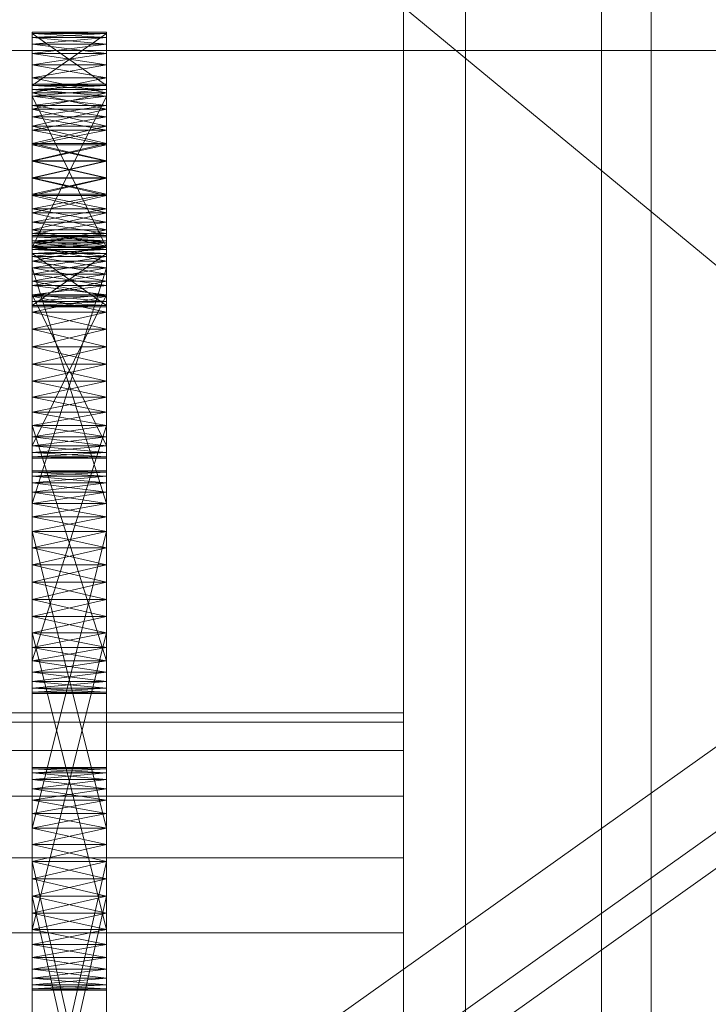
# Model space of a CAD drawing. Header units: millimetres. Extents: x -4738 to 65662, y -68080 to 6847.
# Tile 401 of 656: x 1449 to 1505, y -33777 to -33698. Entities that reach past the tile are written whole.
import ezdxf

# ---------------------------------------------------------------- set-up
doc = ezdxf.new("R2010")
doc.units = ezdxf.units.MM
for name, color, linetype, lineweight in [('COTAS_O', 1, 'Continuous', 0), ('frontal_C03', 7, 'Continuous', 0), ('frontal_secador', 7, 'Continuous', 0), ('frontal_tolva', 7, 'Continuous', 0)]:
    doc.layers.add(name, color=color, linetype=linetype, lineweight=lineweight)
doc.dimstyles.new('R19_100', dxfattribs={"dimtxt": 250, "dimasz": 150, "dimexe": 150, "dimexo": 80, "dimgap": 100, "dimtad": 1, "dimtih": 1, "dimtoh": 1, "dimdsep": 46, "dimcen": 0.09, "dimadec": 0, "dimazin": 0, "dimtfac": 1, "dimtdec": 4, "dimtofl": 0, "dimtmove": 0, "dimatfit": 3, "dimfxl": 1, "dimtolj": 1, "dimtzin": 0, "dimarcsym": 0})

# ---------------------------------------------------------------- blocks, each defined once
blk = doc.blocks.new('DIM_R30_48')
at = {"layer": 'COTAS_O'}
for p, q in [((-1725, -33700), (-1575, -33655)), ((1725, -33700), (1575, -33655)), ((-1725, -34400), (-1725, -33700)), ((-1725, -33700), (1725, -33700)), ((-1725, -33700), (-1575, -33745)), ((1725, -33700), (1575, -33745)), ((1725, -34400), (1725, -33700))]:
    blk.add_line(p, q, dxfattribs=at)
blk.add_text('3450 O', height=250, dxfattribs=at).set_placement((0, -33600))

msp = doc.modelspace()

# ---------------------------------------------------------------- linework, layer by layer
at = {"layer": 'frontal_C03'}
for p, q in [((1496, -34954.179), (1496, -32259.264)), ((1500, -32259.264), (1500, -34954.179)), ((1500, -34958.077), (1500, -32263.162)), ((1500, -32742.595), (1500, -35437.51)), ((1496, -32746.492), (1496, -35441.408)), ((1500, -35441.408), (1500, -32746.492)), ((1485, -35988), (1485, -33007.45)), ((1485, -35988), (1485, -33563.95))]:
    msp.add_line(p, q, dxfattribs=at)
at = {"layer": 'frontal_secador'}
for p, q in [((1480, -33658.5), (1480, -33919)), ((1480, -33914.82), (1480, -33658.5)), ((1480, -33890.5), (1480, -33677.12)), ((1480, -33914.82), (1480, -33677.12)), ((1480, -33682.82), (1480, -33897.72)), ((1480, -33682.82), (1480, -33919)), ((1480, -33890.5), (1480, -33689.28)), ((1480, -33696.5), (1480, -33897.72)), ((1480, -33890.5), (1480, -33696.5)), ((1715, -33890.5), (1480, -33696.5)), ((1450, -33698.5), (1450, -33702.82)), ((1450, -33698.611), (1450, -33698.5)), ((1450, -33698.94), (1450, -33698.5)), ((1450, -33698.5), (1450, -33703.69)), ((1450, -33700.219), (1450, -33698.5)), ((1456, -33698.611), (1450, -33698.5)), ((1456, -33698.5), (1450, -33698.5)), ((1456, -33698.5), (1450, -33698.611)), ((1450, -33702.82), (1450, -33698.611)), ((1450, -33698.611), (1450, -33698.94)), ((1456, -33702.82), (1450, -33698.611)), ((1456, -33698.611), (1450, -33698.611)), ((1456, -33698.611), (1450, -33698.94)), ((1450, -33698.611), (1450, -33699.481)), ((1450, -33703.15), (1450, -33698.611)), ((1450, -33698.611), (1450, -33701.136)), ((1450, -33698.611), (1450, -33706.092)), ((1450, -33706.419), (1450, -33698.611)), ((1450, -33698.611), (1450, -33715.519)), ((1450, -33716.999), (1450, -33698.611)), ((1456, -33698.94), (1450, -33698.611)), ((1456, -33698.611), (1450, -33702.82)), ((1456, -33702.82), (1456, -33698.5)), ((1456, -33698.5), (1456, -33698.611)), ((1456, -33698.5), (1456, -33698.94)), ((1456, -33703.69), (1456, -33698.5)), ((1456, -33698.5), (1456, -33700.219)), ((1456, -33698.611), (1456, -33702.82)), ((1456, -33698.94), (1456, -33698.611)), ((1456, -33699.481), (1456, -33698.611)), ((1456, -33698.611), (1456, -33703.15)), ((1456, -33701.136), (1456, -33698.611)), ((1456, -33706.092), (1456, -33698.611)), ((1456, -33698.611), (1456, -33706.419)), ((1456, -33715.519), (1456, -33698.611)), ((1456, -33698.611), (1456, -33716.999)), ((1450, -33700.219), (1450, -33698.94)), ((1450, -33698.94), (1450, -33699.481)), ((1456, -33698.94), (1450, -33698.94)), ((1456, -33698.94), (1450, -33699.481)), ((1456, -33699.481), (1450, -33698.94)), ((1456, -33698.94), (1456, -33700.219)), ((1456, -33699.481), (1456, -33698.94)), ((1450, -33699.481), (1450, -33700.219)), ((1456, -33699.481), (1450, -33699.481)), ((1456, -33699.481), (1450, -33700.219)), ((1450, -33699.481), (1450, -33701.136)), ((1456, -33700.219), (1450, -33699.481)), ((1450, -33702.21), (1450, -33700.219)), ((1450, -33700.219), (1450, -33701.136)), ((1450, -33704.719), (1450, -33700.219)), ((1450, -33700.219), (1450, -33703.69)), ((1450, -33710.281), (1450, -33700.219)), ((1456, -33700.219), (1450, -33700.219)), ((1456, -33700.219), (1450, -33701.136)), ((1456, -33701.136), (1450, -33700.219)), ((1456, -33700.219), (1456, -33699.481)), ((1456, -33701.136), (1456, -33699.481)), ((1456, -33700.219), (1456, -33702.21)), ((1456, -33701.136), (1456, -33700.219)), ((1456, -33700.219), (1456, -33704.719)), ((1456, -33703.69), (1456, -33700.219)), ((1456, -33700.219), (1456, -33710.281)), ((1450, -33701.136), (1450, -33702.21)), ((1456, -33701.136), (1450, -33701.136)), ((1456, -33701.136), (1450, -33702.21)), ((1450, -33701.136), (1450, -33703.414)), ((1450, -33701.136), (1450, -33706.092)), ((1456, -33702.21), (1450, -33701.136)), ((1456, -33702.21), (1456, -33701.136)), ((1456, -33703.414), (1456, -33701.136)), ((1456, -33706.092), (1456, -33701.136)), ((1450, -33704.719), (1450, -33702.21)), ((1450, -33702.21), (1450, -33703.414)), ((1456, -33702.21), (1450, -33702.21)), ((1456, -33702.21), (1450, -33703.414)), ((1456, -33703.414), (1450, -33702.21)), ((1456, -33702.21), (1456, -33704.719)), ((1456, -33703.414), (1456, -33702.21)), ((1450, -33702.709), (1450, -33703.15)), ((1450, -33702.82), (1450, -33702.709)), ((1456, -33702.82), (1450, -33702.709)), ((1456, -33702.709), (1450, -33702.709)), ((1456, -33702.709), (1450, -33702.82)), ((1450, -33703.15), (1450, -33702.82)), ((1456, -33703.15), (1450, -33702.82)), ((1456, -33702.82), (1450, -33702.82)), ((1456, -33702.82), (1450, -33703.15)), ((1450, -33702.82), (1450, -33703.69)), ((1450, -33716.643), (1450, -33702.82)), ((1450, -33702.82), (1450, -33707.623)), ((1450, -33721.143), (1450, -33702.82)), ((1450, -33702.82), (1450, -33718.073)), ((1450, -33731.206), (1450, -33702.82)), ((1450, -33703.15), (1450, -33715.906)), ((1450, -33703.69), (1450, -33703.15)), ((1450, -33704.428), (1450, -33703.15)), ((1450, -33703.15), (1450, -33717.561)), ((1450, -33706.419), (1450, -33703.15)), ((1450, -33711.709), (1450, -33703.15)), ((1456, -33703.69), (1450, -33703.15)), ((1456, -33703.15), (1450, -33703.15)), ((1456, -33703.15), (1450, -33703.69)), ((1450, -33703.414), (1450, -33704.719)), ((1456, -33703.414), (1450, -33703.414)), ((1456, -33703.414), (1450, -33704.719)), ((1450, -33703.414), (1450, -33706.092)), ((1456, -33704.719), (1450, -33703.414)), ((1456, -33703.15), (1456, -33702.709)), ((1456, -33702.709), (1456, -33702.82)), ((1456, -33702.82), (1456, -33703.15)), ((1456, -33703.69), (1456, -33702.82)), ((1456, -33702.82), (1456, -33716.643)), ((1456, -33707.623), (1456, -33702.82)), ((1456, -33702.82), (1456, -33721.143)), ((1456, -33718.073), (1456, -33702.82)), ((1456, -33702.82), (1456, -33731.206)), ((1456, -33715.906), (1456, -33703.15)), ((1456, -33703.15), (1456, -33703.69)), ((1456, -33703.15), (1456, -33704.428)), ((1456, -33717.561), (1456, -33703.15)), ((1456, -33703.15), (1456, -33706.419)), ((1456, -33703.15), (1456, -33711.709)), ((1456, -33704.719), (1456, -33703.414)), ((1456, -33706.092), (1456, -33703.414)), ((1450, -33715.906), (1450, -33703.69)), ((1450, -33703.69), (1450, -33704.428)), ((1456, -33715.906), (1450, -33703.69)), ((1456, -33703.69), (1450, -33703.69)), ((1456, -33703.69), (1450, -33704.428)), ((1450, -33703.69), (1450, -33705.345)), ((1450, -33703.69), (1450, -33707.623)), ((1450, -33703.69), (1450, -33713.117)), ((1450, -33703.69), (1450, -33720.598)), ((1450, -33710.281), (1450, -33703.69)), ((1456, -33704.428), (1450, -33703.69)), ((1450, -33716.643), (1450, -33703.69)), ((1456, -33703.69), (1450, -33715.906)), ((1456, -33703.69), (1456, -33715.906)), ((1456, -33704.428), (1456, -33703.69)), ((1456, -33705.345), (1456, -33703.69)), ((1456, -33707.623), (1456, -33703.69)), ((1456, -33713.117), (1456, -33703.69)), ((1456, -33720.598), (1456, -33703.69)), ((1456, -33703.69), (1456, -33710.281)), ((1456, -33703.69), (1456, -33716.643)), ((1450, -33706.419), (1450, -33704.428)), ((1450, -33704.428), (1450, -33705.345)), ((1456, -33704.428), (1450, -33704.428)), ((1456, -33704.428), (1450, -33705.345)), ((1456, -33705.345), (1450, -33704.428)), ((1450, -33707.5), (1450, -33704.719)), ((1450, -33704.719), (1450, -33706.092)), ((1450, -33710.281), (1450, -33704.719)), ((1456, -33704.719), (1450, -33704.719)), ((1456, -33704.719), (1450, -33706.092)), ((1456, -33706.092), (1450, -33704.719)), ((1456, -33704.428), (1456, -33706.419)), ((1456, -33705.345), (1456, -33704.428)), ((1456, -33704.719), (1456, -33707.5)), ((1456, -33706.092), (1456, -33704.719)), ((1456, -33704.719), (1456, -33710.281)), ((1450, -33705.345), (1450, -33706.419)), ((1456, -33705.345), (1450, -33705.345)), ((1456, -33705.345), (1450, -33706.419)), ((1450, -33705.345), (1450, -33707.623)), ((1456, -33706.419), (1450, -33705.345)), ((1456, -33706.419), (1456, -33705.345)), ((1456, -33707.623), (1456, -33705.345)), ((1450, -33706.092), (1450, -33707.5)), ((1456, -33706.092), (1450, -33706.092)), ((1456, -33706.092), (1450, -33707.5)), ((1450, -33706.092), (1450, -33708.908)), ((1450, -33706.092), (1450, -33711.586)), ((1450, -33706.092), (1450, -33715.519)), ((1456, -33707.5), (1450, -33706.092)), ((1450, -33708.928), (1450, -33706.419)), ((1450, -33706.419), (1450, -33707.623)), ((1450, -33711.709), (1450, -33706.419)), ((1456, -33706.419), (1450, -33706.419)), ((1456, -33706.419), (1450, -33707.623)), ((1456, -33707.623), (1450, -33706.419)), ((1450, -33716.999), (1450, -33706.419)), ((1456, -33707.5), (1456, -33706.092)), ((1456, -33708.908), (1456, -33706.092)), ((1456, -33711.586), (1456, -33706.092)), ((1456, -33715.519), (1456, -33706.092)), ((1456, -33706.419), (1456, -33708.928)), ((1456, -33707.623), (1456, -33706.419)), ((1456, -33706.419), (1456, -33711.709)), ((1456, -33706.419), (1456, -33716.999)), ((1450, -33710.281), (1450, -33707.5)), ((1450, -33707.5), (1450, -33708.908)), ((1456, -33707.5), (1450, -33707.5)), ((1456, -33707.5), (1450, -33708.908)), ((1456, -33708.908), (1450, -33707.5)), ((1450, -33707.623), (1450, -33708.928)), ((1456, -33707.623), (1450, -33707.623)), ((1456, -33707.623), (1450, -33708.928)), ((1450, -33707.623), (1450, -33710.301)), ((1450, -33707.623), (1450, -33713.117)), ((1456, -33708.928), (1450, -33707.623)), ((1450, -33707.623), (1450, -33718.073)), ((1456, -33707.5), (1456, -33710.281)), ((1456, -33708.908), (1456, -33707.5)), ((1456, -33708.928), (1456, -33707.623)), ((1456, -33710.301), (1456, -33707.623)), ((1456, -33713.117), (1456, -33707.623)), ((1456, -33718.073), (1456, -33707.623)), ((1450, -33708.908), (1450, -33710.281)), ((1456, -33708.908), (1450, -33708.908)), ((1456, -33708.908), (1450, -33710.281)), ((1450, -33708.908), (1450, -33711.586)), ((1456, -33710.281), (1450, -33708.908)), ((1450, -33711.709), (1450, -33708.928)), ((1450, -33708.928), (1450, -33710.301)), ((1456, -33708.928), (1450, -33708.928)), ((1456, -33708.928), (1450, -33710.301)), ((1456, -33710.301), (1450, -33708.928)), ((1456, -33710.281), (1456, -33708.908)), ((1456, -33711.586), (1456, -33708.908)), ((1456, -33708.928), (1456, -33711.709)), ((1456, -33710.301), (1456, -33708.928)), ((1450, -33712.79), (1450, -33710.281)), ((1450, -33710.281), (1450, -33711.586)), ((1450, -33714.781), (1450, -33710.281)), ((1450, -33720.598), (1450, -33710.281)), ((1456, -33710.281), (1450, -33710.281)), ((1456, -33710.281), (1450, -33711.586)), ((1456, -33711.586), (1450, -33710.281)), ((1450, -33710.301), (1450, -33711.709)), ((1456, -33710.301), (1450, -33710.301)), ((1456, -33710.301), (1450, -33711.709)), ((1450, -33710.301), (1450, -33713.117)), ((1456, -33711.709), (1450, -33710.301)), ((1456, -33710.281), (1456, -33712.79)), ((1456, -33711.586), (1456, -33710.281)), ((1456, -33710.281), (1456, -33714.781)), ((1456, -33710.281), (1456, -33720.598)), ((1456, -33711.709), (1456, -33710.301)), ((1456, -33713.117), (1456, -33710.301)), ((1450, -33711.586), (1450, -33712.79)), ((1456, -33711.586), (1450, -33711.586)), ((1456, -33711.586), (1450, -33712.79)), ((1450, -33711.586), (1450, -33713.864)), ((1450, -33711.586), (1450, -33715.519)), ((1456, -33712.79), (1450, -33711.586)), ((1450, -33714.49), (1450, -33711.709)), ((1450, -33711.709), (1450, -33713.117)), ((1450, -33716.999), (1450, -33711.709)), ((1450, -33732.814), (1450, -33711.709)), ((1450, -33711.709), (1450, -33717.561)), ((1456, -33711.709), (1450, -33711.709)), ((1456, -33711.709), (1450, -33713.117)), ((1456, -33713.117), (1450, -33711.709)), ((1456, -33712.79), (1456, -33711.586)), ((1456, -33713.864), (1456, -33711.586)), ((1456, -33715.519), (1456, -33711.586)), ((1456, -33711.709), (1456, -33714.49)), ((1456, -33713.117), (1456, -33711.709)), ((1456, -33711.709), (1456, -33716.999)), ((1456, -33711.709), (1456, -33732.814)), ((1456, -33717.561), (1456, -33711.709)), ((1450, -33714.781), (1450, -33712.79)), ((1450, -33712.79), (1450, -33713.864)), ((1456, -33712.79), (1450, -33712.79)), ((1456, -33712.79), (1450, -33713.864)), ((1456, -33713.864), (1450, -33712.79)), ((1456, -33712.79), (1456, -33714.781)), ((1456, -33713.864), (1456, -33712.79)), ((1450, -33713.117), (1450, -33714.49)), ((1456, -33713.117), (1450, -33713.117)), ((1456, -33713.117), (1450, -33714.49)), ((1450, -33713.117), (1450, -33715.795)), ((1450, -33713.117), (1450, -33718.073)), ((1450, -33713.117), (1450, -33720.598)), ((1456, -33714.49), (1450, -33713.117)), ((1456, -33714.49), (1456, -33713.117)), ((1456, -33715.795), (1456, -33713.117)), ((1456, -33718.073), (1456, -33713.117)), ((1456, -33720.598), (1456, -33713.117)), ((1450, -33713.864), (1450, -33714.781)), ((1456, -33713.864), (1450, -33713.864)), ((1456, -33713.864), (1450, -33714.781)), ((1450, -33713.864), (1450, -33715.519)), ((1456, -33714.781), (1450, -33713.864)), ((1450, -33716.999), (1450, -33714.49)), ((1450, -33714.49), (1450, -33715.795)), ((1456, -33714.49), (1450, -33714.49)), ((1456, -33714.49), (1450, -33715.795)), ((1456, -33715.795), (1450, -33714.49)), ((1456, -33714.781), (1456, -33713.864)), ((1456, -33715.519), (1456, -33713.864)), ((1456, -33714.49), (1456, -33716.999)), ((1456, -33715.795), (1456, -33714.49)), ((1450, -33716.06), (1450, -33714.781)), ((1450, -33714.781), (1450, -33715.519)), ((1450, -33720.598), (1450, -33714.781)), ((1456, -33714.781), (1450, -33714.781)), ((1456, -33714.781), (1450, -33715.519)), ((1456, -33715.519), (1450, -33714.781)), ((1450, -33714.925), (1450, -33715.365)), ((1450, -33715.035), (1450, -33714.925)), ((1450, -33714.925), (1450, -33716.643)), ((1450, -33714.925), (1450, -33738.865)), ((1450, -33721.143), (1450, -33714.925)), ((1456, -33715.035), (1450, -33714.925)), ((1456, -33714.925), (1450, -33714.925)), ((1456, -33714.925), (1450, -33715.035)), ((1450, -33715.365), (1450, -33715.035)), ((1456, -33715.365), (1450, -33715.035)), ((1456, -33715.035), (1450, -33715.035)), ((1456, -33715.035), (1450, -33715.365)), ((1450, -33715.035), (1450, -33715.906)), ((1450, -33715.035), (1450, -33717.561)), ((1456, -33714.781), (1456, -33716.06)), ((1456, -33715.519), (1456, -33714.781)), ((1456, -33714.781), (1456, -33720.598)), ((1456, -33715.365), (1456, -33714.925)), ((1456, -33714.925), (1456, -33715.035)), ((1456, -33716.643), (1456, -33714.925)), ((1456, -33738.865), (1456, -33714.925)), ((1456, -33714.925), (1456, -33721.143)), ((1456, -33715.035), (1456, -33715.365)), ((1456, -33715.906), (1456, -33715.035)), ((1456, -33717.561), (1456, -33715.035)), ((1450, -33715.365), (1450, -33716.643)), ((1450, -33715.906), (1450, -33715.365)), ((1456, -33715.906), (1450, -33715.365)), ((1456, -33715.365), (1450, -33715.365)), ((1456, -33715.365), (1450, -33715.906)), ((1450, -33715.519), (1450, -33716.06)), ((1456, -33715.519), (1450, -33715.519)), ((1456, -33715.519), (1450, -33716.06)), ((1450, -33715.519), (1450, -33716.389)), ((1450, -33715.519), (1450, -33720.709)), ((1450, -33715.519), (1450, -33720.269)), ((1450, -33715.519), (1450, -33716.999)), ((1456, -33716.06), (1450, -33715.519)), ((1450, -33715.795), (1450, -33716.999)), ((1456, -33715.795), (1450, -33715.795)), ((1456, -33715.795), (1450, -33716.999)), ((1450, -33715.795), (1450, -33718.073)), ((1456, -33716.999), (1450, -33715.795)), ((1450, -33716.643), (1450, -33715.906)), ((1456, -33716.643), (1450, -33715.906)), ((1456, -33715.906), (1450, -33715.906)), ((1456, -33715.906), (1450, -33716.643)), ((1450, -33715.906), (1450, -33717.561)), ((1450, -33737.66), (1450, -33715.906)), ((1450, -33742.95), (1450, -33715.906)), ((1450, -33715.906), (1450, -33728.01)), ((1450, -33751.51), (1450, -33715.906)), ((1450, -33720.598), (1450, -33716.06)), ((1450, -33716.06), (1450, -33716.389)), ((1456, -33716.06), (1450, -33716.06)), ((1456, -33716.06), (1450, -33716.389)), ((1456, -33716.389), (1450, -33716.06)), ((1456, -33716.643), (1456, -33715.365)), ((1456, -33715.365), (1456, -33715.906)), ((1456, -33716.06), (1456, -33715.519)), ((1456, -33716.389), (1456, -33715.519)), ((1456, -33720.709), (1456, -33715.519)), ((1456, -33720.269), (1456, -33715.519)), ((1456, -33716.999), (1456, -33715.519)), ((1456, -33716.999), (1456, -33715.795)), ((1456, -33718.073), (1456, -33715.795)), ((1456, -33715.906), (1456, -33716.643)), ((1456, -33717.561), (1456, -33715.906)), ((1456, -33715.906), (1456, -33737.66)), ((1456, -33715.906), (1456, -33742.95)), ((1456, -33728.01), (1456, -33715.906)), ((1456, -33715.906), (1456, -33751.51)), ((1456, -33716.06), (1456, -33720.598)), ((1456, -33716.389), (1456, -33716.06)), ((1450, -33716.389), (1450, -33720.598)), ((1456, -33716.389), (1450, -33716.389)), ((1456, -33716.389), (1450, -33720.598)), ((1450, -33716.389), (1450, -33720.709)), ((1456, -33720.598), (1450, -33716.389)), ((1450, -33716.643), (1450, -33736.586)), ((1450, -33717.561), (1450, -33716.643)), ((1450, -33718.635), (1450, -33716.643)), ((1450, -33716.643), (1450, -33738.865)), ((1450, -33721.143), (1450, -33716.643)), ((1456, -33717.561), (1450, -33716.643)), ((1456, -33716.643), (1450, -33716.643)), ((1456, -33716.643), (1450, -33717.561)), ((1456, -33720.598), (1456, -33716.389)), ((1456, -33720.709), (1456, -33716.389)), ((1456, -33736.586), (1456, -33716.643)), ((1456, -33716.643), (1456, -33717.561)), ((1456, -33716.643), (1456, -33718.635)), ((1456, -33738.865), (1456, -33716.643)), ((1456, -33716.643), (1456, -33721.143)), ((1450, -33718.99), (1450, -33716.999)), ((1450, -33716.999), (1450, -33718.073)), ((1450, -33732.814), (1450, -33716.999)), ((1456, -33716.999), (1450, -33716.999)), ((1456, -33716.999), (1450, -33718.073)), ((1456, -33718.073), (1450, -33716.999)), ((1450, -33720.269), (1450, -33716.999)), ((1450, -33736.586), (1450, -33717.561)), ((1450, -33717.561), (1450, -33718.635)), ((1456, -33736.586), (1450, -33717.561)), ((1456, -33717.561), (1450, -33717.561)), ((1456, -33717.561), (1450, -33718.635)), ((1450, -33717.561), (1450, -33719.839)), ((1450, -33717.561), (1450, -33722.517)), ((1450, -33717.561), (1450, -33728.01)), ((1450, -33717.561), (1450, -33732.814)), ((1456, -33718.635), (1450, -33717.561)), ((1450, -33737.66), (1450, -33717.561)), ((1456, -33717.561), (1450, -33736.586)), ((1456, -33716.999), (1456, -33718.99)), ((1456, -33718.073), (1456, -33716.999)), ((1456, -33716.999), (1456, -33732.814)), ((1456, -33716.999), (1456, -33720.269)), ((1456, -33717.561), (1456, -33736.586)), ((1456, -33718.635), (1456, -33717.561)), ((1456, -33719.839), (1456, -33717.561)), ((1456, -33722.517), (1456, -33717.561)), ((1456, -33728.01), (1456, -33717.561)), ((1456, -33732.814), (1456, -33717.561)), ((1456, -33717.561), (1456, -33737.66)), ((1450, -33718.073), (1450, -33718.99)), ((1456, -33718.073), (1450, -33718.073)), ((1456, -33718.073), (1450, -33718.99)), ((1450, -33718.073), (1450, -33719.728)), ((1450, -33718.073), (1450, -33720.598)), ((1456, -33718.99), (1450, -33718.073)), ((1450, -33718.073), (1450, -33732.484)), ((1450, -33718.073), (1450, -33732.925)), ((1450, -33718.073), (1450, -33731.206)), ((1456, -33718.99), (1456, -33718.073)), ((1456, -33719.728), (1456, -33718.073)), ((1456, -33720.598), (1456, -33718.073)), ((1456, -33732.484), (1456, -33718.073)), ((1456, -33732.925), (1456, -33718.073)), ((1456, -33731.206), (1456, -33718.073)), ((1450, -33721.143), (1450, -33718.635)), ((1450, -33718.635), (1450, -33719.839)), ((1456, -33718.635), (1450, -33718.635)), ((1456, -33718.635), (1450, -33719.839)), ((1456, -33719.839), (1450, -33718.635)), ((1450, -33731.944), (1450, -33718.99)), ((1450, -33718.99), (1450, -33719.728)), ((1450, -33732.814), (1450, -33718.99)), ((1456, -33718.99), (1450, -33718.99)), ((1456, -33718.99), (1450, -33719.728)), ((1456, -33719.728), (1450, -33718.99)), ((1450, -33720.269), (1450, -33718.99)), ((1456, -33718.635), (1456, -33721.143)), ((1456, -33719.839), (1456, -33718.635)), ((1456, -33718.99), (1456, -33731.944)), ((1456, -33719.728), (1456, -33718.99)), ((1456, -33718.99), (1456, -33732.814)), ((1456, -33718.99), (1456, -33720.269)), ((1450, -33719.728), (1450, -33731.944)), ((1456, -33719.728), (1450, -33719.728)), ((1456, -33719.728), (1450, -33731.944)), ((1450, -33719.728), (1450, -33720.598)), ((1450, -33720.269), (1450, -33719.728)), ((1456, -33720.269), (1450, -33719.728)), ((1456, -33719.728), (1450, -33720.269)), ((1450, -33719.728), (1450, -33732.484)), ((1456, -33731.944), (1450, -33719.728)), ((1450, -33719.839), (1450, -33721.143)), ((1456, -33719.839), (1450, -33719.839)), ((1456, -33719.839), (1450, -33721.143)), ((1450, -33719.839), (1450, -33722.517)), ((1456, -33721.143), (1450, -33719.839)), ((1456, -33731.944), (1456, -33719.728)), ((1456, -33720.598), (1456, -33719.728)), ((1456, -33719.728), (1456, -33720.269)), ((1456, -33732.484), (1456, -33719.728)), ((1456, -33721.143), (1456, -33719.839)), ((1456, -33722.517), (1456, -33719.839)), ((1450, -33720.598), (1450, -33720.269)), ((1456, -33720.598), (1450, -33720.269)), ((1456, -33720.269), (1450, -33720.269)), ((1450, -33720.709), (1450, -33720.269)), ((1456, -33720.269), (1450, -33720.598)), ((1450, -33720.598), (1450, -33720.709)), ((1450, -33720.598), (1456, -33720.598)), ((1456, -33720.598), (1450, -33720.709)), ((1456, -33720.709), (1450, -33720.598)), ((1456, -33720.709), (1450, -33720.709)), ((1456, -33720.269), (1456, -33720.598)), ((1456, -33720.269), (1456, -33720.709)), ((1456, -33720.598), (1456, -33720.709)), ((1450, -33723.925), (1450, -33721.143)), ((1450, -33721.143), (1450, -33722.517)), ((1450, -33726.706), (1450, -33721.143)), ((1450, -33750.969), (1450, -33721.143)), ((1450, -33721.143), (1450, -33738.865)), ((1456, -33721.143), (1450, -33721.143)), ((1456, -33721.143), (1450, -33722.517)), ((1456, -33722.517), (1450, -33721.143)), ((1450, -33731.206), (1450, -33721.143)), ((1456, -33721.143), (1456, -33723.925)), ((1456, -33722.517), (1456, -33721.143)), ((1456, -33721.143), (1456, -33726.706)), ((1456, -33721.143), (1456, -33750.969)), ((1456, -33738.865), (1456, -33721.143)), ((1456, -33721.143), (1456, -33731.206)), ((1450, -33722.517), (1450, -33723.925)), ((1456, -33722.517), (1450, -33722.517)), ((1456, -33722.517), (1450, -33723.925)), ((1450, -33722.517), (1450, -33725.333)), ((1450, -33722.517), (1450, -33728.01)), ((1456, -33723.925), (1450, -33722.517)), ((1456, -33723.925), (1456, -33722.517)), ((1456, -33725.333), (1456, -33722.517)), ((1456, -33728.01), (1456, -33722.517)), ((1450, -33726.706), (1450, -33723.925)), ((1450, -33723.925), (1450, -33725.333)), ((1456, -33723.925), (1450, -33723.925)), ((1456, -33723.925), (1450, -33725.333)), ((1456, -33725.333), (1450, -33723.925)), ((1456, -33723.925), (1456, -33726.706)), ((1456, -33725.333), (1456, -33723.925)), ((1450, -33725.333), (1450, -33726.706)), ((1456, -33725.333), (1450, -33725.333)), ((1456, -33725.333), (1450, -33726.706)), ((1450, -33725.333), (1450, -33728.01)), ((1456, -33726.706), (1450, -33725.333)), ((1456, -33726.706), (1456, -33725.333)), ((1456, -33728.01), (1456, -33725.333)), ((1450, -33729.215), (1450, -33726.706)), ((1450, -33726.706), (1450, -33728.01)), ((1450, -33750.969), (1450, -33726.706)), ((1456, -33726.706), (1450, -33726.706)), ((1456, -33726.706), (1450, -33728.01)), ((1456, -33728.01), (1450, -33726.706)), ((1450, -33731.206), (1450, -33726.706)), ((1456, -33726.706), (1456, -33729.215)), ((1456, -33728.01), (1456, -33726.706)), ((1456, -33726.706), (1456, -33750.969)), ((1456, -33726.706), (1456, -33731.206)), ((1450, -33728.01), (1450, -33729.215)), ((1456, -33728.01), (1450, -33728.01)), ((1456, -33728.01), (1450, -33729.215)), ((1450, -33728.01), (1450, -33730.289)), ((1450, -33728.01), (1450, -33731.944)), ((1450, -33728.01), (1450, -33732.814)), ((1456, -33729.215), (1450, -33728.01)), ((1450, -33728.01), (1450, -33750.232)), ((1450, -33728.01), (1450, -33751.51)), ((1456, -33729.215), (1456, -33728.01)), ((1456, -33730.289), (1456, -33728.01)), ((1456, -33731.944), (1456, -33728.01)), ((1456, -33732.814), (1456, -33728.01)), ((1456, -33750.232), (1456, -33728.01)), ((1456, -33751.51), (1456, -33728.01)), ((1450, -33749.314), (1450, -33729.215)), ((1450, -33729.215), (1450, -33730.289)), ((1450, -33750.969), (1450, -33729.215)), ((1456, -33729.215), (1450, -33729.215)), ((1456, -33729.215), (1450, -33730.289)), ((1456, -33730.289), (1450, -33729.215)), ((1450, -33731.206), (1450, -33729.215)), ((1456, -33729.215), (1456, -33749.314)), ((1456, -33730.289), (1456, -33729.215)), ((1456, -33729.215), (1456, -33750.969)), ((1456, -33729.215), (1456, -33731.206)), ((1450, -33730.289), (1450, -33749.314)), ((1456, -33730.289), (1450, -33730.289)), ((1456, -33730.289), (1450, -33749.314)), ((1450, -33730.289), (1450, -33731.944)), ((1450, -33731.206), (1450, -33730.289)), ((1456, -33731.206), (1450, -33730.289)), ((1456, -33730.289), (1450, -33731.206)), ((1450, -33730.289), (1450, -33750.232)), ((1456, -33749.314), (1450, -33730.289)), ((1456, -33749.314), (1456, -33730.289)), ((1456, -33731.944), (1456, -33730.289)), ((1456, -33730.289), (1456, -33731.206)), ((1456, -33750.232), (1456, -33730.289)), ((1450, -33731.944), (1450, -33731.206)), ((1456, -33731.944), (1450, -33731.206)), ((1456, -33731.206), (1450, -33731.206)), ((1450, -33732.484), (1450, -33731.206)), ((1450, -33732.925), (1450, -33731.206)), ((1456, -33731.206), (1450, -33731.944)), ((1456, -33731.206), (1456, -33731.944)), ((1456, -33731.206), (1456, -33732.484)), ((1456, -33731.206), (1456, -33732.925)), ((1450, -33732.814), (1450, -33731.944)), ((1450, -33731.944), (1450, -33732.484)), ((1450, -33731.944), (1456, -33731.944)), ((1456, -33731.944), (1450, -33732.484)), ((1456, -33732.484), (1450, -33731.944)), ((1456, -33731.944), (1456, -33732.814)), ((1456, -33732.484), (1456, -33731.944)), ((1450, -33732.484), (1450, -33732.814)), ((1456, -33732.484), (1450, -33732.484)), ((1456, -33732.484), (1450, -33732.814)), ((1456, -33732.814), (1450, -33732.484)), ((1450, -33732.925), (1450, -33732.484)), ((1450, -33732.814), (1450, -33732.925)), ((1456, -33732.814), (1450, -33732.814)), ((1456, -33732.814), (1450, -33732.925)), ((1456, -33732.925), (1450, -33732.814)), ((1456, -33732.814), (1456, -33732.484)), ((1456, -33732.484), (1456, -33732.925)), ((1456, -33732.814), (1456, -33732.925)), ((1456, -33732.925), (1450, -33732.925)), ((1450, -33733.95), (1450, -33734.391)), ((1450, -33734.061), (1450, -33733.95)), ((1456, -33734.061), (1450, -33733.95)), ((1456, -33733.95), (1450, -33733.95)), ((1456, -33733.95), (1450, -33734.061)), ((1450, -33734.391), (1450, -33734.061)), ((1456, -33734.391), (1450, -33734.061)), ((1456, -33734.061), (1450, -33734.061)), ((1456, -33734.061), (1450, -33734.391)), ((1450, -33734.061), (1450, -33734.931)), ((1450, -33736.586), (1450, -33734.061)), ((1450, -33734.391), (1450, -33735.669)), ((1450, -33734.931), (1450, -33734.391)), ((1450, -33734.391), (1450, -33737.66)), ((1450, -33734.391), (1450, -33765.517)), ((1456, -33734.931), (1450, -33734.391)), ((1456, -33734.391), (1450, -33734.391)), ((1456, -33734.391), (1450, -33734.931)), ((1456, -33734.391), (1456, -33733.95)), ((1456, -33733.95), (1456, -33734.061)), ((1456, -33734.061), (1456, -33734.391)), ((1456, -33734.931), (1456, -33734.061)), ((1456, -33734.061), (1456, -33736.586)), ((1456, -33735.669), (1456, -33734.391)), ((1456, -33734.391), (1456, -33734.931)), ((1456, -33737.66), (1456, -33734.391)), ((1456, -33765.517), (1456, -33734.391)), ((1450, -33735.669), (1450, -33734.931)), ((1456, -33735.669), (1450, -33734.931)), ((1456, -33734.931), (1450, -33734.931)), ((1456, -33734.931), (1450, -33735.669)), ((1450, -33734.931), (1450, -33736.586)), ((1450, -33734.931), (1450, -33738.865)), ((1450, -33734.931), (1450, -33744.358)), ((1456, -33734.931), (1456, -33735.669)), ((1456, -33736.586), (1456, -33734.931)), ((1456, -33738.865), (1456, -33734.931)), ((1456, -33744.358), (1456, -33734.931)), ((1450, -33735.669), (1450, -33737.66)), ((1450, -33736.586), (1450, -33735.669)), ((1456, -33736.586), (1450, -33735.669)), ((1456, -33735.669), (1450, -33735.669)), ((1456, -33735.669), (1450, -33736.586)), ((1456, -33737.66), (1456, -33735.669)), ((1456, -33735.669), (1456, -33736.586)), ((1450, -33737.66), (1450, -33736.586)), ((1456, -33737.66), (1450, -33736.586)), ((1456, -33736.586), (1450, -33736.586)), ((1456, -33736.586), (1450, -33737.66)), ((1450, -33736.586), (1450, -33738.865)), ((1450, -33764.143), (1450, -33736.586)), ((1450, -33769.706), (1450, -33736.586)), ((1450, -33736.586), (1450, -33744.358)), ((1450, -33775.925), (1450, -33736.586)), ((1456, -33736.586), (1456, -33737.66)), ((1456, -33738.865), (1456, -33736.586)), ((1456, -33736.586), (1456, -33764.143)), ((1456, -33736.586), (1456, -33769.706)), ((1456, -33744.358), (1456, -33736.586)), ((1456, -33736.586), (1456, -33775.925)), ((1450, -33737.66), (1450, -33762.839)), ((1450, -33738.865), (1450, -33737.66)), ((1450, -33740.169), (1450, -33737.66)), ((1450, -33737.66), (1450, -33765.517)), ((1450, -33742.95), (1450, -33737.66)), ((1450, -33773.289), (1450, -33737.66)), ((1456, -33738.865), (1450, -33737.66)), ((1456, -33737.66), (1450, -33737.66)), ((1456, -33737.66), (1450, -33738.865)), ((1456, -33762.839), (1456, -33737.66)), ((1456, -33737.66), (1456, -33738.865)), ((1456, -33737.66), (1456, -33740.169)), ((1456, -33765.517), (1456, -33737.66)), ((1456, -33737.66), (1456, -33742.95)), ((1456, -33737.66), (1456, -33773.289)), ((1450, -33762.839), (1450, -33738.865)), ((1450, -33738.865), (1450, -33740.169)), ((1456, -33762.839), (1450, -33738.865)), ((1456, -33738.865), (1450, -33738.865)), ((1456, -33738.865), (1450, -33740.169)), ((1450, -33738.865), (1450, -33741.542)), ((1450, -33738.865), (1450, -33744.358)), ((1450, -33738.865), (1450, -33749.314)), ((1450, -33738.865), (1450, -33750.969)), ((1456, -33740.169), (1450, -33738.865)), ((1450, -33764.143), (1450, -33738.865)), ((1456, -33738.865), (1450, -33762.839)), ((1456, -33738.865), (1456, -33762.839)), ((1456, -33740.169), (1456, -33738.865)), ((1456, -33741.542), (1456, -33738.865)), ((1456, -33744.358), (1456, -33738.865)), ((1456, -33749.314), (1456, -33738.865)), ((1456, -33750.969), (1456, -33738.865)), ((1456, -33738.865), (1456, -33764.143)), ((1450, -33742.95), (1450, -33740.169)), ((1450, -33740.169), (1450, -33741.542)), ((1456, -33740.169), (1450, -33740.169)), ((1456, -33740.169), (1450, -33741.542)), ((1456, -33741.542), (1450, -33740.169)), ((1456, -33740.169), (1456, -33742.95)), ((1456, -33741.542), (1456, -33740.169)), ((1450, -33741.542), (1450, -33742.95)), ((1456, -33741.542), (1450, -33741.542)), ((1456, -33741.542), (1450, -33742.95)), ((1450, -33741.542), (1450, -33744.358)), ((1456, -33742.95), (1450, -33741.542)), ((1456, -33742.95), (1456, -33741.542)), ((1456, -33744.358), (1456, -33741.542)), ((1450, -33745.732), (1450, -33742.95)), ((1450, -33742.95), (1450, -33744.358)), ((1450, -33773.289), (1450, -33742.95)), ((1456, -33742.95), (1450, -33742.95)), ((1456, -33742.95), (1450, -33744.358)), ((1456, -33744.358), (1450, -33742.95)), ((1450, -33748.24), (1450, -33742.95)), ((1450, -33751.51), (1450, -33742.95)), ((1456, -33742.95), (1456, -33745.732)), ((1456, -33744.358), (1456, -33742.95)), ((1456, -33742.95), (1456, -33773.289)), ((1456, -33742.95), (1456, -33748.24)), ((1456, -33742.95), (1456, -33751.51)), ((1450, -33744.358), (1450, -33745.732)), ((1456, -33744.358), (1450, -33744.358)), ((1456, -33744.358), (1450, -33745.732)), ((1450, -33744.358), (1450, -33747.036)), ((1450, -33744.358), (1450, -33749.314)), ((1456, -33745.732), (1450, -33744.358)), ((1450, -33744.358), (1450, -33772.215)), ((1450, -33744.358), (1450, -33774.206)), ((1450, -33744.358), (1450, -33775.925)), ((1456, -33745.732), (1456, -33744.358)), ((1456, -33747.036), (1456, -33744.358)), ((1456, -33749.314), (1456, -33744.358)), ((1456, -33772.215), (1456, -33744.358)), ((1456, -33774.206), (1456, -33744.358)), ((1456, -33775.925), (1456, -33744.358)), ((1450, -33771.01), (1450, -33745.732)), ((1450, -33745.732), (1450, -33747.036)), ((1450, -33773.289), (1450, -33745.732)), ((1456, -33745.732), (1450, -33745.732)), ((1456, -33745.732), (1450, -33747.036)), ((1456, -33747.036), (1450, -33745.732)), ((1450, -33748.24), (1450, -33745.732)), ((1456, -33745.732), (1456, -33771.01)), ((1456, -33747.036), (1456, -33745.732)), ((1456, -33745.732), (1456, -33773.289)), ((1456, -33745.732), (1456, -33748.24)), ((1450, -33747.036), (1450, -33771.01)), ((1456, -33747.036), (1450, -33747.036)), ((1456, -33747.036), (1450, -33771.01)), ((1450, -33747.036), (1450, -33749.314)), ((1450, -33748.24), (1450, -33747.036)), ((1456, -33748.24), (1450, -33747.036)), ((1456, -33747.036), (1450, -33748.24)), ((1450, -33747.036), (1450, -33772.215)), ((1456, -33771.01), (1450, -33747.036)), ((1456, -33771.01), (1456, -33747.036)), ((1456, -33749.314), (1456, -33747.036)), ((1456, -33747.036), (1456, -33748.24)), ((1456, -33772.215), (1456, -33747.036)), ((1450, -33749.314), (1450, -33748.24)), ((1456, -33749.314), (1450, -33748.24)), ((1456, -33748.24), (1450, -33748.24)), ((1450, -33750.232), (1450, -33748.24)), ((1450, -33751.51), (1450, -33748.24)), ((1456, -33748.24), (1450, -33749.314)), ((1456, -33748.24), (1456, -33749.314)), ((1456, -33748.24), (1456, -33750.232)), ((1456, -33748.24), (1456, -33751.51)), ((1450, -33750.969), (1450, -33749.314)), ((1450, -33749.314), (1450, -33750.232)), ((1450, -33749.314), (1450, -33751.84)), ((1450, -33749.314), (1456, -33749.314)), ((1456, -33749.314), (1450, -33750.232)), ((1456, -33750.232), (1450, -33749.314)), ((1456, -33749.314), (1456, -33750.969)), ((1456, -33750.232), (1456, -33749.314)), ((1456, -33751.84), (1456, -33749.314)), ((1450, -33750.232), (1450, -33750.969)), ((1456, -33750.232), (1450, -33750.232)), ((1456, -33750.232), (1450, -33750.969)), ((1456, -33750.969), (1450, -33750.232)), ((1450, -33751.51), (1450, -33750.232)), ((1456, -33750.969), (1456, -33750.232)), ((1456, -33750.232), (1456, -33751.51)), ((1450, -33751.84), (1450, -33750.969)), ((1450, -33750.969), (1450, -33751.51)), ((1456, -33750.969), (1450, -33750.969)), ((1456, -33750.969), (1450, -33751.51)), ((1456, -33751.51), (1450, -33750.969)), ((1456, -33750.969), (1456, -33751.84)), ((1456, -33751.51), (1456, -33750.969)), ((1450, -33751.51), (1450, -33751.84)), ((1456, -33751.51), (1450, -33751.51)), ((1456, -33751.51), (1450, -33751.84)), ((1456, -33751.84), (1450, -33751.51)), ((1450, -33751.95), (1450, -33751.51)), ((1450, -33751.84), (1450, -33751.95)), ((1456, -33751.84), (1450, -33751.84)), ((1456, -33751.84), (1450, -33751.95)), ((1456, -33751.95), (1450, -33751.84)), ((1456, -33751.84), (1456, -33751.51)), ((1456, -33751.51), (1456, -33751.95)), ((1456, -33751.84), (1456, -33751.95)), ((1456, -33751.95), (1450, -33751.95)), ((1480, -33753.5), (1325, -33753.5)), ((1480, -33754.269), (1480, -33753.5)), ((1480, -33754.269), (1325, -33754.269)), ((1480, -33756.545), (1480, -33754.269)), ((1480, -33756.545), (1325, -33756.545)), ((1480, -33760.241), (1480, -33756.545)), ((1450, -33757.925), (1450, -33758.365)), ((1450, -33758.035), (1450, -33757.925)), ((1450, -33757.925), (1450, -33759.643)), ((1456, -33758.035), (1450, -33757.925)), ((1456, -33757.925), (1450, -33757.925)), ((1456, -33757.925), (1450, -33758.035)), ((1450, -33758.365), (1450, -33758.035)), ((1456, -33758.365), (1450, -33758.035)), ((1456, -33758.035), (1450, -33758.035)), ((1456, -33758.035), (1450, -33758.365)), ((1450, -33758.035), (1450, -33758.906)), ((1450, -33758.035), (1450, -33760.561)), ((1450, -33758.035), (1450, -33765.517)), ((1450, -33762.839), (1450, -33758.035)), ((1456, -33758.365), (1456, -33757.925)), ((1456, -33757.925), (1456, -33758.035)), ((1456, -33759.643), (1456, -33757.925)), ((1456, -33758.035), (1456, -33758.365)), ((1456, -33758.906), (1456, -33758.035)), ((1456, -33760.561), (1456, -33758.035)), ((1456, -33765.517), (1456, -33758.035)), ((1456, -33758.035), (1456, -33762.839)), ((1450, -33758.365), (1450, -33759.643)), ((1450, -33758.906), (1450, -33758.365)), ((1456, -33758.906), (1450, -33758.365)), ((1456, -33758.365), (1450, -33758.365)), ((1456, -33758.365), (1450, -33758.906)), ((1450, -33759.643), (1450, -33758.906)), ((1456, -33759.643), (1450, -33758.906)), ((1456, -33758.906), (1450, -33758.906)), ((1456, -33758.906), (1450, -33759.643)), ((1450, -33758.906), (1450, -33760.561)), ((1450, -33762.839), (1450, -33758.906)), ((1456, -33759.643), (1456, -33758.365)), ((1456, -33758.365), (1456, -33758.906)), ((1456, -33758.906), (1456, -33759.643)), ((1456, -33760.561), (1456, -33758.906)), ((1456, -33758.906), (1456, -33762.839)), ((1450, -33759.643), (1450, -33761.635)), ((1450, -33760.561), (1450, -33759.643)), ((1450, -33759.643), (1450, -33764.143)), ((1450, -33759.643), (1450, -33794.908)), ((1450, -33797.586), (1450, -33759.643)), ((1456, -33760.561), (1450, -33759.643)), ((1456, -33759.643), (1450, -33759.643)), ((1456, -33759.643), (1450, -33760.561)), ((1456, -33761.635), (1456, -33759.643)), ((1456, -33759.643), (1456, -33760.561)), ((1456, -33764.143), (1456, -33759.643)), ((1456, -33794.908), (1456, -33759.643)), ((1456, -33759.643), (1456, -33797.586)), ((1480, -33760.241), (1325, -33760.241)), ((1450, -33761.635), (1450, -33760.561)), ((1456, -33761.635), (1450, -33760.561)), ((1456, -33760.561), (1450, -33760.561)), ((1456, -33760.561), (1450, -33761.635)), ((1450, -33760.561), (1450, -33762.839)), ((1450, -33760.561), (1450, -33765.517)), ((1456, -33760.561), (1456, -33761.635)), ((1456, -33762.839), (1456, -33760.561)), ((1456, -33765.517), (1456, -33760.561)), ((1480, -33765.216), (1480, -33760.241)), ((1450, -33761.635), (1450, -33764.143)), ((1450, -33762.839), (1450, -33761.635)), ((1456, -33762.839), (1450, -33761.635)), ((1456, -33761.635), (1450, -33761.635)), ((1456, -33761.635), (1450, -33762.839)), ((1456, -33764.143), (1456, -33761.635)), ((1456, -33761.635), (1456, -33762.839)), ((1450, -33764.143), (1450, -33762.839)), ((1456, -33764.143), (1450, -33762.839)), ((1456, -33762.839), (1450, -33762.839)), ((1456, -33762.839), (1450, -33764.143)), ((1450, -33762.839), (1450, -33765.517)), ((1450, -33793.5), (1450, -33762.839)), ((1450, -33798.79), (1450, -33762.839)), ((1450, -33802.06), (1450, -33762.839)), ((1456, -33762.839), (1456, -33764.143)), ((1456, -33765.517), (1456, -33762.839)), ((1456, -33762.839), (1456, -33793.5)), ((1456, -33762.839), (1456, -33798.79)), ((1456, -33762.839), (1456, -33802.06)), ((1450, -33764.143), (1450, -33792.092)), ((1450, -33765.517), (1450, -33764.143)), ((1450, -33766.925), (1450, -33764.143)), ((1450, -33764.143), (1450, -33794.908)), ((1450, -33797.586), (1450, -33764.143)), ((1456, -33765.517), (1450, -33764.143)), ((1456, -33764.143), (1450, -33764.143)), ((1456, -33764.143), (1450, -33765.517)), ((1450, -33769.706), (1450, -33764.143)), ((1456, -33792.092), (1456, -33764.143)), ((1456, -33764.143), (1456, -33765.517)), ((1456, -33764.143), (1456, -33766.925)), ((1456, -33794.908), (1456, -33764.143)), ((1456, -33764.143), (1456, -33797.586)), ((1456, -33764.143), (1456, -33769.706)), ((1480, -33765.216), (1325, -33765.216)), ((1480, -33771.277), (1480, -33765.216)), ((1450, -33792.092), (1450, -33765.517)), ((1450, -33765.517), (1450, -33766.925)), ((1456, -33792.092), (1450, -33765.517)), ((1456, -33765.517), (1450, -33765.517)), ((1456, -33765.517), (1450, -33766.925)), ((1450, -33765.517), (1450, -33768.333)), ((1450, -33765.517), (1450, -33771.01)), ((1450, -33765.517), (1450, -33774.944)), ((1450, -33765.517), (1450, -33773.289)), ((1456, -33766.925), (1450, -33765.517)), ((1450, -33793.5), (1450, -33765.517)), ((1450, -33765.517), (1450, -33796.281)), ((1450, -33765.517), (1450, -33798.79)), ((1450, -33765.517), (1450, -33802.06)), ((1456, -33765.517), (1450, -33792.092)), ((1456, -33765.517), (1456, -33792.092)), ((1456, -33766.925), (1456, -33765.517)), ((1456, -33768.333), (1456, -33765.517)), ((1456, -33771.01), (1456, -33765.517)), ((1456, -33774.944), (1456, -33765.517)), ((1456, -33773.289), (1456, -33765.517)), ((1456, -33765.517), (1456, -33793.5)), ((1456, -33796.281), (1456, -33765.517)), ((1456, -33798.79), (1456, -33765.517)), ((1456, -33802.06), (1456, -33765.517)), ((1450, -33794.908), (1450, -33766.925)), ((1450, -33766.925), (1450, -33768.333)), ((1450, -33797.586), (1450, -33766.925)), ((1456, -33766.925), (1450, -33766.925)), ((1456, -33766.925), (1450, -33768.333)), ((1456, -33768.333), (1450, -33766.925)), ((1450, -33769.706), (1450, -33766.925)), ((1456, -33766.925), (1456, -33794.908)), ((1456, -33768.333), (1456, -33766.925)), ((1456, -33766.925), (1456, -33797.586)), ((1456, -33766.925), (1456, -33769.706)), ((1450, -33768.333), (1450, -33794.908)), ((1456, -33768.333), (1450, -33768.333)), ((1456, -33768.333), (1450, -33794.908)), ((1450, -33768.333), (1450, -33771.01)), ((1450, -33769.706), (1450, -33768.333)), ((1456, -33769.706), (1450, -33768.333)), ((1456, -33768.333), (1450, -33769.706)), ((1450, -33768.333), (1450, -33796.281)), ((1456, -33794.908), (1450, -33768.333)), ((1456, -33794.908), (1456, -33768.333)), ((1456, -33771.01), (1456, -33768.333)), ((1456, -33768.333), (1456, -33769.706)), ((1456, -33796.281), (1456, -33768.333)), ((1450, -33771.01), (1450, -33769.706)), ((1456, -33771.01), (1450, -33769.706)), ((1456, -33769.706), (1450, -33769.706)), ((1450, -33772.215), (1450, -33769.706)), ((1450, -33774.206), (1450, -33769.706)), ((1450, -33775.925), (1450, -33769.706)), ((1456, -33769.706), (1450, -33771.01)), ((1456, -33769.706), (1456, -33771.01)), ((1456, -33769.706), (1456, -33772.215)), ((1456, -33769.706), (1456, -33774.206)), ((1456, -33769.706), (1456, -33775.925)), ((1450, -33773.289), (1450, -33771.01)), ((1450, -33771.01), (1450, -33772.215)), ((1450, -33771.01), (1450, -33774.944)), ((1450, -33771.01), (1456, -33771.01)), ((1456, -33771.01), (1450, -33772.215)), ((1456, -33772.215), (1450, -33771.01)), ((1456, -33771.01), (1456, -33773.289)), ((1456, -33772.215), (1456, -33771.01)), ((1456, -33774.944), (1456, -33771.01)), ((1480, -33771.277), (1325, -33771.277)), ((1480, -33778.193), (1480, -33771.277)), ((1450, -33772.215), (1450, -33773.289)), ((1456, -33772.215), (1450, -33772.215)), ((1456, -33772.215), (1450, -33773.289)), ((1456, -33773.289), (1450, -33772.215)), ((1450, -33774.206), (1450, -33772.215)), ((1456, -33773.289), (1456, -33772.215)), ((1456, -33772.215), (1456, -33774.206)), ((1450, -33774.944), (1450, -33773.289)), ((1450, -33773.289), (1450, -33774.206)), ((1450, -33775.814), (1450, -33773.289)), ((1456, -33773.289), (1450, -33773.289)), ((1456, -33773.289), (1450, -33774.206)), ((1456, -33774.206), (1450, -33773.289)), ((1456, -33773.289), (1456, -33774.944)), ((1456, -33774.206), (1456, -33773.289)), ((1456, -33773.289), (1456, -33775.814)), ((1450, -33774.206), (1450, -33774.944)), ((1456, -33774.206), (1450, -33774.206)), ((1456, -33774.206), (1450, -33774.944)), ((1456, -33774.944), (1450, -33774.206)), ((1450, -33775.484), (1450, -33774.206)), ((1450, -33775.925), (1450, -33774.206)), ((1456, -33774.944), (1456, -33774.206)), ((1456, -33774.206), (1456, -33775.484)), ((1456, -33774.206), (1456, -33775.925)), ((1450, -33775.814), (1450, -33774.944)), ((1450, -33774.944), (1450, -33775.484)), ((1456, -33774.944), (1450, -33774.944)), ((1456, -33774.944), (1450, -33775.484)), ((1456, -33775.484), (1450, -33774.944)), ((1456, -33774.944), (1456, -33775.814)), ((1456, -33775.484), (1456, -33774.944)), ((1450, -33775.484), (1450, -33775.814)), ((1456, -33775.484), (1450, -33775.484)), ((1456, -33775.484), (1450, -33775.814)), ((1456, -33775.814), (1450, -33775.484)), ((1450, -33775.925), (1450, -33775.484)), ((1456, -33775.814), (1456, -33775.484)), ((1456, -33775.484), (1456, -33775.925)), ((1450, -33775.814), (1450, -33775.925)), ((1456, -33775.814), (1450, -33775.814)), ((1456, -33775.814), (1450, -33775.925)), ((1456, -33775.925), (1450, -33775.814)), ((1456, -33775.925), (1450, -33775.925)), ((1456, -33775.814), (1456, -33775.925))]:
    msp.add_line(p, q, dxfattribs=at)
at = {"layer": 'frontal_tolva'}
for p, q in [((1725, -33600), (600, -34400)), ((600, -34406.849), (1725, -33606.849)), ((604.636, -34406.52), (1729.636, -33606.52))]:
    msp.add_line(p, q, dxfattribs=at)

# ---------------------------------------------------------------- dimensions: what is measured, and where the dimension line sits
at = {"layer": 'COTAS_O'}
dim = msp.add_aligned_dim(p1=(-1725, -34400), p2=(1725, -34400), distance=700, text='<> O', dimstyle='R19_100', dxfattribs=at)
dim.commit()
dim.dimension.update_dxf_attribs({"geometry": 'DIM_R30_48', "text_midpoint": (0, -33700)})

doc.saveas('drawing.dxf')
